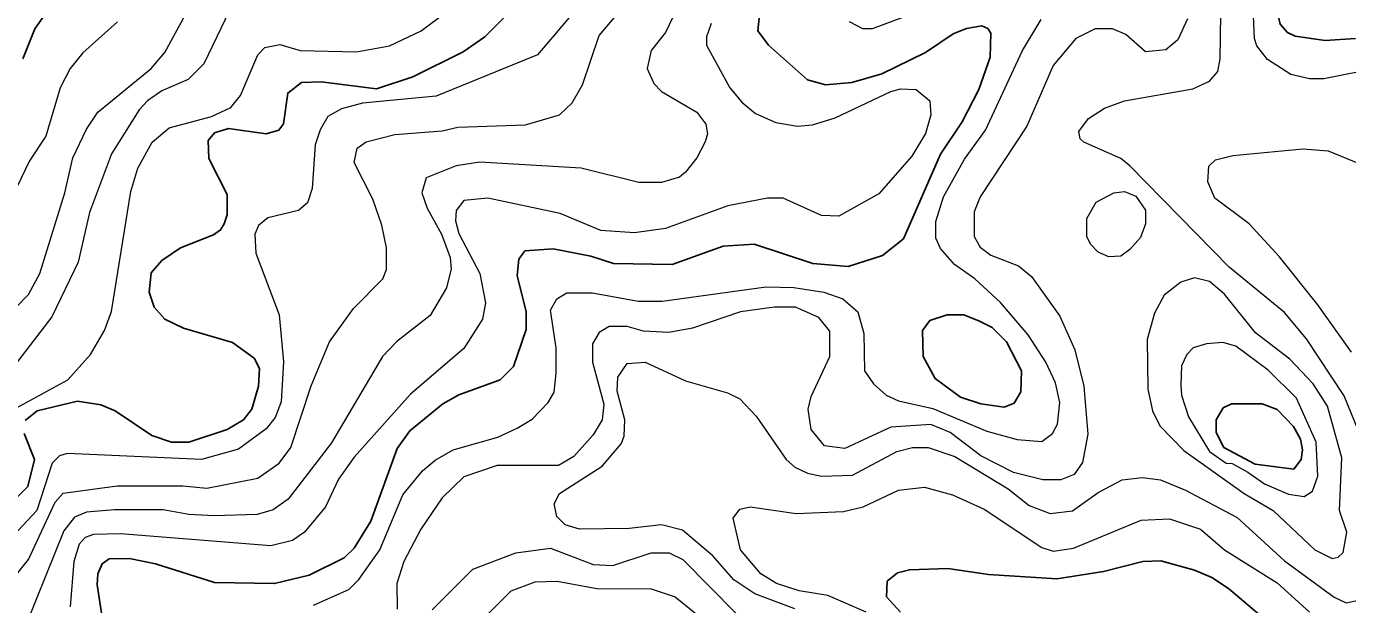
# Model space of a CAD drawing. Extents: x 577 to 602.9, y 7483.8 to 7511.6.
# Drawn here: x 585.923 to 587.677, y 7485.485 to 7486.252 of the extents above; entities that cross this region are included whole.
import ezdxf

# ---------------------------------------------------------------- set-up
doc = ezdxf.new("R2010")
doc.units = 0
doc.header["$LTSCALE"] = 0.032
doc.layers.add('1', color=7, linetype='Continuous', lineweight=25)
doc.layers.add('2', color=7, linetype='Continuous', lineweight=13)

msp = doc.modelspace()

# ---------------------------------------------------------------- linework, layer by layer
at = {"layer": '1'}
for points in [[(587.697, 7486.3649), (587.6222, 7486.3227), (587.6, 7486.306), (587.5817, 7486.2782), (587.5872, 7486.2552), (587.5968, 7486.244), (587.6071, 7486.2393), (587.6469, 7486.2337), (587.6874, 7486.2361)], [(585.9182, 7486.209), (585.9341, 7486.2488), (585.9531, 7486.2758)], [(586.5694, 7486.2766), (586.5312, 7486.2385), (586.5026, 7486.2186), (586.4358, 7486.1852), (586.3873, 7486.1693), (586.3142, 7486.1788), (586.2879, 7486.178), (586.2696, 7486.1637), (586.2641, 7486.1232), (586.2577, 7486.1144), (586.241, 7486.1096), (586.1909, 7486.1168), (586.1726, 7486.1112), (586.1639, 7486.1009), (586.1647, 7486.077), (586.1893, 7486.0293), (586.1893, 7486.0023), (586.1853, 7485.9904), (586.1806, 7485.9824), (586.171, 7485.976), (586.1273, 7485.9586), (586.1026, 7485.9419), (586.0883, 7485.9252), (586.0859, 7485.8997), (586.0923, 7485.8798), (586.1066, 7485.8639), (586.1313, 7485.852), (586.1965, 7485.8329), (586.2251, 7485.8122), (586.2322, 7485.7987), (586.2307, 7485.7749), (586.2219, 7485.7447), (586.2108, 7485.7303), (586.1893, 7485.7176), (586.1384, 7485.7009), (586.1154, 7485.7009), (586.0891, 7485.7097), (586.0406, 7485.7423), (586.0215, 7485.7502), (585.9905, 7485.755), (585.9372, 7485.7423), (585.9213, 7485.7295)], [(586.0597, 7485.5467), (586.0939, 7485.5395), (586.1726, 7485.5148), (586.2521, 7485.5133), (586.2982, 7485.5244), (586.3444, 7485.5475), (586.3579, 7485.5602), (586.3802, 7485.596), (586.4151, 7485.6922), (586.4318, 7485.716), (586.4756, 7485.7518), (586.497, 7485.7637), (586.5519, 7485.7836), (586.5694, 7485.8011), (586.5861, 7485.8504), (586.5861, 7485.8735), (586.5742, 7485.922), (586.5766, 7485.9434), (586.5845, 7485.9546), (586.6219, 7485.957), (586.672, 7485.9474), (586.7022, 7485.9379), (586.7801, 7485.9363), (586.8477, 7485.9609), (586.8891, 7485.9633), (586.967, 7485.9379), (587.0139, 7485.9339), (587.0592, 7485.9482), (587.0871, 7485.9705), (587.1364, 7486.0826), (587.165, 7486.1255), (587.1873, 7486.1685), (587.2024, 7486.2114), (587.2032, 7486.2432), (587.1992, 7486.2496), (587.1912, 7486.2528), (587.1706, 7486.2496), (587.1531, 7486.2424), (587.1165, 7486.2178), (587.0584, 7486.1892), (587.0187, 7486.178), (586.9837, 7486.1748), (586.9598, 7486.1812), (586.9081, 7486.2273), (586.8938, 7486.2464), (586.8954, 7486.2631)], [(585.9197, 7485.7121), (585.9333, 7485.6779), (585.9245, 7485.6421), (585.8728, 7485.5904)], [(586.0247, 7485.46), (586.0168, 7485.5117), (586.0176, 7485.526), (586.0231, 7485.5395), (586.0327, 7485.5459), (586.0597, 7485.5467)], [(587.5825, 7485.4528), (587.5188, 7485.5069), (587.4966, 7485.5212), (587.4735, 7485.5308), (587.429, 7485.5435), (587.4051, 7485.5427), (587.3527, 7485.5292), (587.2906, 7485.5196), (587.2, 7485.5252), (587.1459, 7485.5331), (587.095, 7485.5315), (587.0791, 7485.5276), (587.0656, 7485.5164), (587.0648, 7485.4958), (587.0831, 7485.4751)]]:
    msp.add_lwpolyline(points, dxfattribs=at)
for points in [[(587.188, 7485.8613), (587.1674, 7485.8695), (587.1451, 7485.8695), (587.1221, 7485.8623), (587.1125, 7485.8488), (587.1133, 7485.8146), (587.1292, 7485.7852), (587.1626, 7485.7606), (587.1896, 7485.7518), (587.2207, 7485.747), (587.2342, 7485.7526), (587.2429, 7485.7677), (587.2437, 7485.7955), (587.2238, 7485.8337), (587.2047, 7485.8528)], [(587.5125, 7485.6935), (587.5538, 7485.6715), (587.6055, 7485.6651), (587.6151, 7485.6779), (587.6167, 7485.6906), (587.6143, 7485.7049), (587.6047, 7485.7216), (587.5833, 7485.7439), (587.5634, 7485.7518), (587.5228, 7485.7518), (587.5117, 7485.7462), (587.5021, 7485.7303), (587.5021, 7485.7136)]]:
    msp.add_lwpolyline(points, close=True, dxfattribs=at)
at = {"layer": '2'}
for points in [[(587.7208, 7486.1979), (587.6453, 7486.1828), (587.6262, 7486.1828), (587.6015, 7486.1884), (587.5705, 7486.2082), (587.5562, 7486.2265), (587.553, 7486.2361), (587.5499, 7486.306), (587.557, 7486.3466), (587.5705, 7486.3641), (587.5872, 7486.3776), (587.6795, 7486.4261)], [(587.6906, 7485.7168), (587.6723, 7485.7621), (587.6222, 7485.8377), (587.5928, 7485.8727), (587.5196, 7485.9331), (587.3876, 7486.0675), (587.3757, 7486.077), (587.3264, 7486.0985), (587.3216, 7486.1033), (587.3201, 7486.1128), (587.3328, 7486.1303), (587.3542, 7486.1438), (587.3805, 7486.1534), (587.4711, 7486.1693), (587.4934, 7486.1796), (587.5045, 7486.1923), (587.5077, 7486.209), (587.5093, 7486.3283)], [(585.9094, 7485.7462), (585.9778, 7485.7836), (586.008, 7485.817), (586.0263, 7485.8488), (586.0358, 7485.8743), (586.0613, 7486.0333), (586.0708, 7486.0643), (586.0899, 7486.0985), (586.1122, 7486.1176), (586.1686, 7486.1327), (586.1941, 7486.1446), (586.2068, 7486.1605), (586.2299, 7486.2146), (586.2394, 7486.2241), (586.2593, 7486.2281), (586.2863, 7486.2202), (586.3611, 7486.2186), (586.4048, 7486.2265), (586.4469, 7486.2464), (586.5185, 7486.3005)], [(587.1896, 7486.3029), (587.0457, 7486.2488), (587.033, 7486.2488), (587.0155, 7486.2583)], [(586.2585, 7485.6731), (586.2736, 7485.6938), (586.3006, 7485.7757), (586.3253, 7485.8337), (586.3571, 7485.8782), (586.3961, 7485.9172), (586.4008, 7485.9299), (586.4008, 7485.9586), (586.3945, 7485.9888), (586.3825, 7486.023), (586.3579, 7486.0715), (586.3619, 7486.0906), (586.3738, 7486.0993), (586.412, 7486.1088), (586.4748, 7486.1136), (586.4955, 7486.1184), (586.5853, 7486.1216), (586.6306, 7486.1351), (586.6473, 7486.151), (586.6608, 7486.1748), (586.6831, 7486.24), (586.7261, 7486.2909)], [(586.6561, 7486.279), (586.6012, 7486.2146), (586.4668, 7486.1597), (586.369, 7486.1502), (586.3412, 7486.143), (586.3229, 7486.1327), (586.3126, 7486.1152), (586.3062, 7486.0953), (586.3022, 7486.0373), (586.2959, 7486.0182), (586.2839, 7486.0079), (586.2434, 7485.9983), (586.2307, 7485.988), (586.2259, 7485.9768), (586.2275, 7485.9514), (586.2585, 7485.8695), (586.2641, 7485.8075), (586.2609, 7485.7542), (586.2529, 7485.7335), (586.241, 7485.7184), (586.2044, 7485.6914), (586.1551, 7485.6779), (585.977, 7485.6858), (585.9667, 7485.6826), (585.9571, 7485.6731), (585.9364, 7485.6103), (585.8681, 7485.5371)], [(585.8736, 7485.8441), (585.9253, 7485.8965), (585.9404, 7485.9244), (585.9738, 7486.0317), (585.9842, 7486.0778), (586.0024, 7486.116), (586.0176, 7486.1383), (586.0883, 7486.1963), (586.1066, 7486.2178), (586.1368, 7486.2727)], [(586.1925, 7486.2734), (586.1583, 7486.2027), (586.1376, 7486.182), (586.1026, 7486.1669), (586.0836, 7486.1534), (586.0724, 7486.1414), (586.0358, 7486.0834), (586.0064, 7486.0055), (585.9913, 7485.9395), (585.9563, 7485.8671)], [(586.7809, 7486.2647), (586.7714, 7486.244), (586.7523, 7486.2202), (586.7467, 7486.1963), (586.7555, 7486.1764), (586.7658, 7486.1661), (586.8127, 7486.1383), (586.8247, 7486.1224), (586.827, 7486.1096), (586.8239, 7486.0993), (586.8127, 7486.0778), (586.7976, 7486.0587), (586.7897, 7486.0524), (586.7658, 7486.0452), (586.7356, 7486.0452), (586.6593, 7486.0643), (586.5249, 7486.0723), (586.4931, 7486.0675), (586.4533, 7486.0516), (586.4477, 7486.0317), (586.4549, 7486.011), (586.474, 7485.9768), (586.4851, 7485.9458), (586.4867, 7485.9307), (586.4803, 7485.9053), (586.4589, 7485.8687), (586.4143, 7485.8345), (586.3953, 7485.8146), (586.3277, 7485.7001), (586.2704, 7485.6254), (586.2505, 7485.6111)], [(587.464, 7486.2623), (587.4513, 7486.2345), (587.4354, 7486.221), (587.4083, 7486.2186), (587.3821, 7486.2416), (587.3646, 7486.2488), (587.3415, 7486.2488), (587.3161, 7486.2361), (587.2859, 7486.2003), (587.2509, 7486.12), (587.1888, 7486.0261), (587.1809, 7486.0063), (587.1809, 7485.9737), (587.1888, 7485.9594), (587.2032, 7485.949), (587.2397, 7485.9347), (587.2572, 7485.9204), (587.2946, 7485.8679), (587.3145, 7485.8234), (587.3264, 7485.7749), (587.332, 7485.7113), (587.3248, 7485.6739), (587.3137, 7485.658), (587.2962, 7485.6508), (587.2723, 7485.6508), (587.2334, 7485.6604), (587.1896, 7485.6826), (587.1491, 7485.7136), (587.1236, 7485.724), (587.0704, 7485.7208), (587.0091, 7485.6922), (586.9821, 7485.6961), (586.9646, 7485.7176), (586.9606, 7485.7447), (586.9646, 7485.7614), (586.9893, 7485.8146), (586.9893, 7485.848), (586.9749, 7485.8663), (586.9439, 7485.8798), (586.9161, 7485.8798), (586.8708, 7485.8735)], [(586.0438, 7486.2583), (585.9977, 7486.217), (585.981, 7486.1963), (585.9675, 7486.1709), (585.9484, 7486.1065), (585.9269, 7486.0739), (585.9102, 7486.0389)], [(586.8318, 7486.256), (586.8255, 7486.2385), (586.8255, 7486.2273), (586.8565, 7486.1709), (586.8724, 7486.1518), (586.8907, 7486.1367), (586.9177, 7486.1247), (586.9463, 7486.12), (586.9662, 7486.1216), (586.9964, 7486.1311), (587.0704, 7486.1661), (587.0831, 7486.1693), (587.1038, 7486.1685), (587.1221, 7486.1534), (587.1236, 7486.1351), (587.1165, 7486.1104), (587.0982, 7486.0802), (587.0545, 7486.0301), (587.0012, 7486.0007), (586.9781, 7486.0015), (586.9272, 7486.0246), (586.9066, 7486.0246), (586.8541, 7486.0142), (586.7714, 7485.984), (586.73, 7485.9784), (586.6855, 7485.9816), (586.6314, 7486.0039), (586.5352, 7486.0246), (586.5034, 7486.0214), (586.4931, 7486.0079), (586.4923, 7485.9943), (586.497, 7485.9776), (586.5249, 7485.9244), (586.532, 7485.8854), (586.5281, 7485.8639), (586.5034, 7485.825), (586.4326, 7485.7645), (586.3579, 7485.681), (586.3372, 7485.6516), (586.3197, 7485.615), (586.2919, 7485.5816), (586.276, 7485.5705), (586.2474, 7485.5634), (586.0478, 7485.5793), (586.012, 7485.5785), (586.0009, 7485.5745), (585.9929, 7485.5657), (585.9857, 7485.5427), (585.981, 7485.4822)], [(586.6259, 7485.7924), (586.6259, 7485.8258), (586.6187, 7485.8759), (586.6267, 7485.891), (586.6402, 7485.8989), (586.6744, 7485.8989), (586.7348, 7485.8878), (586.7666, 7485.8878), (586.905, 7485.9069), (586.9415, 7485.9061), (586.9813, 7485.8997), (587.0068, 7485.891), (587.0266, 7485.8735), (587.0346, 7485.8448), (587.0354, 7485.7955), (587.0473, 7485.7781), (587.064, 7485.7629), (587.0807, 7485.7558), (587.126, 7485.7454), (587.1976, 7485.7152), (587.2381, 7485.7041), (587.2707, 7485.7017), (587.2851, 7485.7121), (587.2914, 7485.7248), (587.2946, 7485.7534), (587.289, 7485.7796), (587.2763, 7485.8067), (587.2525, 7485.8433), (587.2159, 7485.8862), (587.1817, 7485.9172), (587.1547, 7485.9363), (587.1364, 7485.9578), (587.13, 7485.9713), (587.13, 7485.9935), (587.1403, 7486.0261), (587.1682, 7486.0762), (587.196, 7486.1144), (587.2453, 7486.2202), (587.27, 7486.2615)], [(587.6819, 7485.8202), (587.6373, 7485.883), (587.5864, 7485.9466), (587.5459, 7485.9904), (587.5006, 7486.0246), (587.491, 7486.046), (587.4926, 7486.0667), (587.5014, 7486.0754), (587.5244, 7486.081), (587.6174, 7486.0898), (587.6508, 7486.0874), (587.693, 7486.0699)], [(585.9563, 7485.8671), (585.8967, 7485.7892)], [(586.8708, 7485.8735), (586.8072, 7485.852), (586.7754, 7485.8464), (586.742, 7485.848), (586.7205, 7485.8544), (586.6966, 7485.8544), (586.6831, 7485.8464), (586.6744, 7485.8313), (586.6744, 7485.8067), (586.6895, 7485.751), (586.6871, 7485.7303), (586.6752, 7485.7105), (586.6497, 7485.6818), (586.629, 7485.6699), (586.5479, 7485.6699), (586.5034, 7485.6548), (586.4748, 7485.627), (586.4462, 7485.5856), (586.4239, 7485.5427), (586.4143, 7485.5133), (586.4151, 7485.4791)], [(586.9431, 7485.4799), (586.8899, 7485.4997), (586.862, 7485.518), (586.8342, 7485.5498), (586.7936, 7485.584), (586.7658, 7485.5912), (586.7229, 7485.5864), (586.6569, 7485.5856), (586.6378, 7485.5912), (586.6267, 7485.6023), (586.6235, 7485.619), (586.6306, 7485.6325), (586.6871, 7485.6691), (586.7125, 7485.6985), (586.7165, 7485.7089), (586.7173, 7485.7303), (586.707, 7485.7685), (586.7078, 7485.7868), (586.7205, 7485.8051), (586.7443, 7485.8067), (586.7976, 7485.782), (586.8533, 7485.7661), (586.87, 7485.7582), (586.8915, 7485.7351), (586.9312, 7485.6779), (586.9431, 7485.6675), (586.9598, 7485.6596), (586.9781, 7485.6556), (587.0195, 7485.6572), (587.0783, 7485.6882), (587.099, 7485.6938)], [(586.3038, 7485.4846), (586.3507, 7485.5053), (586.3642, 7485.5188), (586.3921, 7485.5578), (586.4223, 7485.6309), (586.4485, 7485.6628), (586.4652, 7485.6771), (586.4891, 7485.6906), (586.5487, 7485.7073), (586.5742, 7485.7192), (586.5941, 7485.7311), (586.6155, 7485.7534), (586.6235, 7485.7669), (586.6259, 7485.7924)], [(587.099, 7485.6938), (587.1197, 7485.6938), (587.1554, 7485.6818), (587.2262, 7485.6389), (587.2541, 7485.6166), (587.2819, 7485.6063), (587.3113, 7485.6095), (587.3455, 7485.6341), (587.3773, 7485.6508), (587.4043, 7485.654), (587.4282, 7485.6508), (587.4616, 7485.6373), (587.53, 7485.6007), (587.5928, 7485.5435), (587.6588, 7485.495), (587.6747, 7485.4878), (587.6914, 7485.491)], [(585.88, 7485.4886), (585.9253, 7485.5451), (585.9611, 7485.6214), (585.9714, 7485.6333), (586.043, 7485.6429), (586.1305, 7485.6429), (586.1623, 7485.6397), (586.2299, 7485.6532), (586.2585, 7485.6731)], [(587.0378, 7485.4751), (586.9869, 7485.4974), (586.9487, 7485.5037), (586.9185, 7485.5133), (586.8978, 7485.526), (586.8708, 7485.5578), (586.8612, 7485.5999), (586.87, 7485.6119), (586.8835, 7485.615), (586.9447, 7485.6063), (587.0075, 7485.6087), (587.0338, 7485.615), (587.0807, 7485.6373), (587.1149, 7485.6413), (587.1523, 7485.6309), (587.1944, 7485.6119), (587.2707, 7485.561), (587.2859, 7485.5562), (587.3129, 7485.5602), (587.4027, 7485.5975), (587.4401, 7485.5991), (587.4815, 7485.5856), (587.5133, 7485.5578), (587.5833, 7485.5141), (587.6262, 7485.4751)], [(586.2505, 7485.6111), (586.2291, 7485.6047), (586.1718, 7485.6031), (586.1384, 7485.6047), (586.1042, 7485.6111), (586.0398, 7485.6111), (586.0024, 7485.6079), (585.9865, 7485.6015), (585.9722, 7485.5832), (585.9118, 7485.4329)], [(586.4613, 7485.4783), (586.5153, 7485.5323), (586.5726, 7485.5538), (586.6187, 7485.5602), (586.6752, 7485.5387), (586.7014, 7485.5371), (586.7523, 7485.5538), (586.7761, 7485.5538), (586.7944, 7485.5451), (586.8652, 7485.4735)], [(586.5281, 7485.4655), (586.5662, 7485.5037), (586.598, 7485.5156), (586.6275, 7485.5164), (586.6799, 7485.5069), (586.7523, 7485.5061), (586.7841, 7485.4958), (586.8421, 7485.4488)]]:
    msp.add_lwpolyline(points, dxfattribs=at)
for points in [[(587.3662, 7486.0317), (587.3805, 7486.0333), (587.3956, 7486.0269), (587.4083, 7486.0087), (587.4083, 7485.9904), (587.402, 7485.9721), (587.3876, 7485.9562), (587.3757, 7485.9474), (587.3598, 7485.9466), (587.3455, 7485.953), (587.3352, 7485.9633), (587.3304, 7485.9737), (587.3304, 7485.9975), (587.3431, 7486.019)], [(587.4115, 7485.7709), (587.4179, 7485.7423), (587.4274, 7485.7224), (587.4592, 7485.6898), (587.5395, 7485.6325), (587.5777, 7485.6103), (587.6333, 7485.5578), (587.6564, 7485.5467), (587.6644, 7485.5482), (587.6707, 7485.5546), (587.6755, 7485.5816), (587.666, 7485.6103), (587.6691, 7485.6802), (587.65, 7485.7486), (587.631, 7485.7781), (587.6, 7485.8107), (587.5546, 7485.8456), (587.5133, 7485.8973), (587.4934, 7485.914), (587.4735, 7485.9188), (587.4552, 7485.9132), (587.433, 7485.8957), (587.4202, 7485.8719), (587.4107, 7485.8369)], [(587.4552, 7485.7765), (587.456, 7485.7629), (587.4656, 7485.7343), (587.4934, 7485.6882), (587.5157, 7485.6731), (587.5236, 7485.6723), (587.5443, 7485.6612), (587.5666, 7485.6453), (587.5984, 7485.6317), (587.619, 7485.6286), (587.6302, 7485.6357), (587.6373, 7485.6556), (587.6349, 7485.7009), (587.6087, 7485.759), (587.5713, 7485.7963), (587.5284, 7485.8281), (587.5109, 7485.8329), (587.4894, 7485.8313), (587.4719, 7485.8258), (587.4632, 7485.817), (587.456, 7485.8019)]]:
    msp.add_lwpolyline(points, close=True, dxfattribs=at)

doc.saveas('drawing.dxf')
